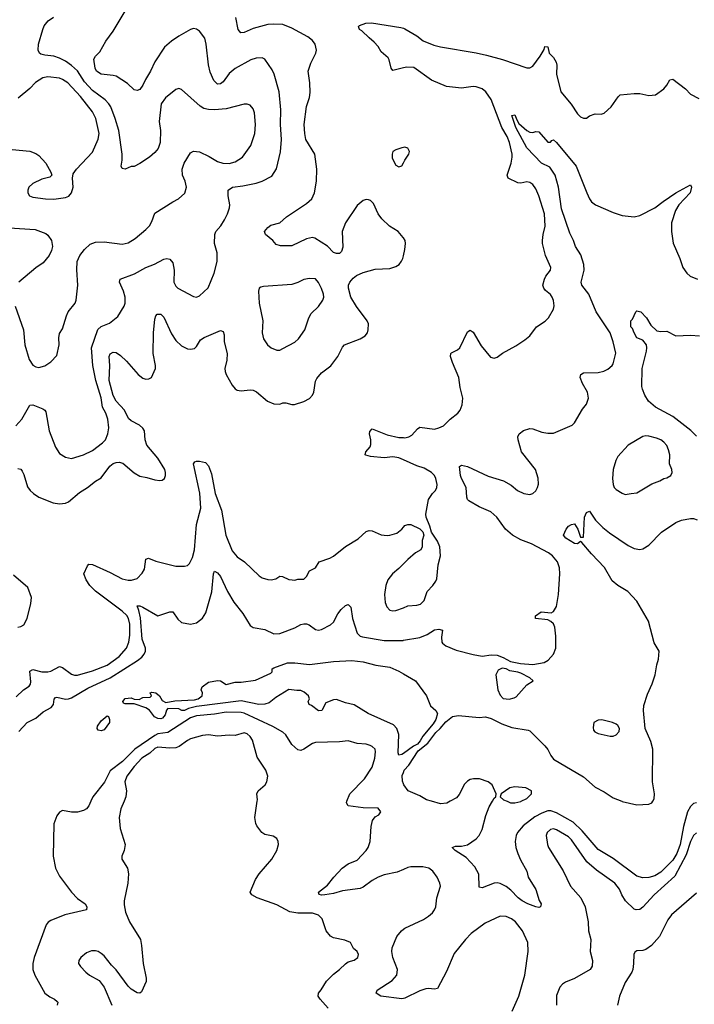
# Model space of a CAD drawing. Header units: inches. Extents: x 2057696 to 2160536, y 827480 to 1016834.
# Tile 316 of 422: x 2077422 to 2081955, y 978635 to 985255. Entities that reach past the tile are written whole.
import ezdxf

# ---------------------------------------------------------------- set-up
doc = ezdxf.new("R2010")
doc.units = ezdxf.units.IN
doc.header["$MEASUREMENT"] = 0
for name, color, linetype in [('C0977', 7, 'Continuous'), ('C0978', 7, 'Continuous'), ('C0987', 7, 'Continuous'), ('C0988', 7, 'Continuous')]:
    doc.layers.add(name, color=color, linetype=linetype)

msp = doc.modelspace()

# ---------------------------------------------------------------- linework, layer by layer
at = {"layer": 'C0977', "color": 5}
for points, elevation in [([(2077900.1, 980000), (2077886.7, 979970), (2077870, 979949.6), (2077850, 979938.7), (2077810, 979927.8), (2077770, 979927.3), (2077710, 979937.7), (2077690, 979927.8), (2077670, 979901.6), (2077650, 979848), (2077647.5, 979630), (2077662.9, 979550), (2077690, 979495.8), (2077770, 979388.7), (2077810, 979347), (2077860.7, 979310), (2077873.4, 979290), (2077871, 979270), (2077724.5, 979235.5), (2077630, 979199.3), (2077612.4, 979187.6), (2077599.1, 979170), (2077518.5, 978950), (2077509.3, 978910), (2077509.3, 978870), (2077522.9, 978830), (2077589.4, 978709.4), (2077624.2, 978684.2), (2077655.5, 978670), (2077674, 978654), (2077678, 978650), (2077672.7, 978630)], 460), ([(2078122.9, 980000), (2078101.3, 979950), (2078090.2, 979890), (2078096.7, 979816.7), (2078130.4, 979710), (2078123.8, 979670), (2078108, 979630), (2078107.7, 979610), (2078146.7, 979550), (2078151.7, 979511.7), (2078147.2, 979450), (2078123.5, 979330), (2078123, 979303), (2078133.6, 979253.6), (2078160.3, 979190), (2078232.4, 979070), (2078240.2, 979030), (2078250.2, 978910), (2078271.7, 978810), (2078271.8, 978788.2), (2078240.7, 978719.3), (2078230, 978709.7), (2078210, 978711.2), (2078170, 978736.4), (2078150, 978756.4), (2078070, 978866.9), (2078039, 978899), (2077990, 978962), (2077970, 978977.3), (2077950, 978989.7), (2077930, 978995.4), (2077905.1, 978994.9), (2077870, 978980.5), (2077832.7, 978950), (2077818, 978930), (2077816.3, 978910), (2077830.5, 978890), (2077866, 978850), (2077890, 978830.4), (2077955.5, 978795.5), (2077988.8, 978750), (2078041.6, 978630)], 480), ([(2079494, 978610), (2079439.8, 978670), (2079427.6, 978690), (2079429.4, 978710), (2079448.6, 978731.4), (2079484.4, 978790), (2079530, 978838.7), (2079571.8, 978870), (2079610, 978908), (2079630, 978920.5), (2079670, 978931), (2079694, 978950), (2079699, 978970), (2079688.7, 978990), (2079664, 979010), (2079645.2, 979050), (2079606.3, 979066.3), (2079530, 979082), (2079510, 979093.6), (2079481.1, 979130), (2079454.8, 979210), (2079430, 979234.8), (2079390, 979248.2), (2079290, 979247.5), (2079236.8, 979256.8), (2079150, 979303.8), (2079018, 979350), (2078982, 979370), (2078977.1, 979377.1), (2078971.5, 979390), (2079006.9, 979473.1), (2079030, 979512), (2079115.1, 979610), (2079149.4, 979670), (2079160.9, 979710), (2079159.3, 979730), (2079149.2, 979750), (2079125.6, 979765.6), (2079070, 979776.9), (2079049.8, 979789.8), (2079014.5, 979834.5), (2079007.6, 979850), (2079002.3, 979890), (2079018.3, 980000)], 480), ([(2080000, 979541.5), (2079957.6, 979522.4), (2079870, 979504.8), (2079830, 979490.6), (2079790, 979467.7), (2079730, 979421.7), (2079710, 979413.3), (2079590, 979397.2), (2079530, 979379.3), (2079472, 979370), (2079450, 979368.6), (2079433.6, 979373.6), (2079429.5, 979390), (2079490, 979436.4), (2079532.4, 979490), (2079588.5, 979550), (2079630, 979579.3), (2079690, 979604.9), (2079749.7, 979670), (2079762.4, 979690), (2079777, 979730), (2079784.5, 979830), (2079792.3, 979870), (2079810, 979894.8), (2079835.3, 979910), (2079848.7, 979930), (2079830, 979953.2), (2079730, 979955.8), (2079630, 979969.6), (2079617, 979990), (2079620.9, 980000)], 460), ([(2080000, 978674.9), (2079990, 978672.6), (2079848.8, 978688.8), (2079817.2, 978710), (2079824.5, 978730), (2079924.6, 978795.4), (2079955.1, 978830), (2079959.7, 978870), (2079930, 978949.3), (2079921.4, 978990), (2079924.4, 979015.6), (2079956, 979090), (2079987.3, 979130), (2080000, 979139.3)], 460)]:
    msp.add_lwpolyline(points, dxfattribs=dict(at, elevation=elevation))
at = {"layer": 'C0978', "color": 5}
for points, elevation in [([(2077395.8, 982524.2), (2077435.8, 982570), (2077490, 982664), (2077510, 982665.5), (2077578, 982638), (2077590, 982630.8), (2077598, 982618), (2077620.3, 982490), (2077662, 982382), (2077690, 982338.4), (2077730, 982313.1), (2077770, 982304.9), (2077850, 982328.4), (2077910, 982357.5), (2077978.5, 982410), (2077998, 982430), (2078014.8, 982470), (2078019.8, 982510), (2078013.2, 982570), (2078000.3, 982610), (2077977.6, 982650), (2077970, 982713.6), (2077933.5, 982830), (2077913.2, 982930), (2077903.7, 983050), (2077947.3, 983172.7), (2077968.6, 983191.4), (2078024.4, 983215.6), (2078080.4, 983259.6), (2078124.7, 983330), (2078131.3, 983350), (2078131.3, 983390), (2078119.7, 983430), (2078092.8, 983490), (2078096.2, 983510), (2078192.7, 983547.3), (2078270, 983589.1), (2078328.2, 983611.8), (2078390, 983644.9), (2078410, 983648.5), (2078430, 983644.4), (2078450, 983620.7), (2078460.2, 983570), (2078457.6, 983490), (2078470, 983463.1), (2078484.4, 983450), (2078590, 983393.4), (2078610, 983390.6), (2078630, 983398.8), (2078687.6, 983452.4), (2078728.6, 983550), (2078749.7, 983630.3), (2078748.5, 983688.5), (2078731.1, 983750), (2078732.9, 983810), (2078738.7, 983830), (2078772.8, 983870), (2078798.5, 983910), (2078818.7, 983950), (2078830.8, 983990), (2078833.5, 984010), (2078822.2, 984070), (2078823.5, 984110), (2078850.8, 984129.2), (2078922, 984138), (2079010, 984156), (2079051.1, 984168.9), (2079117, 984203), (2079147.9, 984252.1), (2079173.9, 984366.1), (2079182, 984450), (2079173.3, 984550), (2079176.1, 984650), (2079165.8, 984770), (2079130.9, 984890), (2079118.2, 984918.2), (2079070, 984989.4), (2079050, 984998.4), (2079010, 984996.9), (2078974.1, 984985.9), (2078870, 984926.4), (2078830, 984892.4), (2078790, 984838.5), (2078770, 984823.1), (2078750, 984821.3), (2078725.6, 984845.6), (2078701.3, 984901.3), (2078691.2, 984951.2), (2078675.7, 985090), (2078666.2, 985130), (2078630, 985178), (2078610, 985192.6), (2078590, 985196.4), (2078570, 985189.7), (2078490, 985143.5), (2078441.3, 985110), (2078395.3, 985070), (2078330, 984971.5), (2078300.6, 984910), (2078266, 984854), (2078250, 984814.5), (2078230, 984786.6), (2078210, 984779.5), (2078190, 984784.5), (2078146.2, 984826.2), (2078070, 984874.5), (2078050, 984880.9), (2077970, 984889.7), (2077937, 984910), (2077928.3, 984930), (2077920.7, 984990), (2077932, 985010), (2077961.1, 985038.9), (2078000.4, 985110), (2078050, 985178.4), (2078136.6, 985323.4)], 540), ([(2077391.8, 983330), (2077446.3, 983170), (2077457, 983070), (2077484.6, 982970), (2077510, 982932.7), (2077530, 982920.3), (2077550, 982916.5), (2077590, 982927.2), (2077630, 982954.4), (2077670, 982997.3), (2077685.7, 983070), (2077684.2, 983115.8), (2077690, 983146), (2077710, 983176), (2077735.2, 983264.8), (2077746.6, 983290), (2077795.1, 983350), (2077801, 983370), (2077812.3, 983470), (2077805.6, 983574.4), (2077808, 983630), (2077826, 983670), (2077857.7, 983710), (2077894.9, 983745.1), (2077930, 983760.2), (2077990, 983761.3), (2078110, 983746.7), (2078150, 983755.3), (2078196.6, 983783.4), (2078270, 983843.7), (2078294.3, 983870), (2078310, 983897.3), (2078330, 983954), (2078450, 984030.4), (2078489.6, 984050.4), (2078531.5, 984088.5), (2078542.4, 984130), (2078532.8, 984170), (2078515.4, 984210), (2078514, 984250), (2078526.9, 984290), (2078570, 984359.5), (2078590, 984370.3), (2078630, 984367.4), (2078695.8, 984335.8), (2078750, 984302.8), (2078786, 984290), (2078830, 984288.2), (2078870, 984299.7), (2078919.7, 984330), (2078974.6, 984410), (2079001.6, 984490), (2079006.3, 984550), (2078999.8, 984630), (2078990, 984656.2), (2078970, 984681.3), (2078950, 984688.2), (2078930, 984688.3), (2078810, 984656.5), (2078730, 984648.2), (2078690, 984650.7), (2078659.2, 984659.2), (2078633.6, 984673.6), (2078510, 984786), (2078490, 984791.6), (2078470, 984785.6), (2078402.4, 984730), (2078373.1, 984690), (2078359.6, 984570), (2078368, 984510), (2078364.9, 984430), (2078351.1, 984388.9), (2078330, 984362.4), (2078294.4, 984330), (2078230, 984288.2), (2078190, 984268), (2078170, 984267.6), (2078130, 984249.6), (2078110, 984255.3), (2078102.7, 984270), (2078109.6, 984310.4), (2078109.7, 984350), (2078087.9, 984510), (2078063.4, 984590), (2078033.3, 984670), (2078021.6, 984690), (2077996.1, 984716.1), (2077910, 984778.9), (2077857.9, 984837.9), (2077810, 984910.6), (2077770, 984948.1), (2077730, 984976.2), (2077690, 984996.4), (2077650, 985009.3), (2077590, 985015.8), (2077563.3, 985023.3), (2077554, 985030), (2077545.1, 985050), (2077547.2, 985090), (2077577.4, 985190), (2077586.4, 985213.6), (2077613, 985247), (2077648, 985272)], 560), ([(2080000, 983788), (2079998.7, 983790), (2079964.7, 983830), (2079907, 983867), (2079855.6, 983915.6), (2079830.8, 983950), (2079798.4, 984018.4), (2079778.7, 984038.7), (2079764.9, 984044.9), (2079750, 984046.3), (2079730, 984038.9), (2079690, 984006), (2079610.2, 983890), (2079588.6, 983830), (2079594, 983726), (2079583.4, 983696.6), (2079570, 983684.2), (2079550, 983682.6), (2079530, 983691), (2079490, 983731.9), (2079406.1, 983786.1), (2079390, 983789.8), (2079350, 983782.5), (2079250, 983735.7), (2079174.3, 983734.3), (2079144.4, 983744.4), (2079122.7, 983770), (2079074, 983810), (2079067.8, 983830), (2079090, 983858.4), (2079110, 983873), (2079170, 983890.4), (2079215.1, 983930), (2079350, 984019.1), (2079384.2, 984050), (2079402.3, 984090), (2079415.9, 984170), (2079418.3, 984250), (2079405.8, 984350), (2079344.6, 984450), (2079337, 984490), (2079333.6, 984550), (2079348.3, 984671.7), (2079368.9, 984731.1), (2079374.6, 984765.4), (2079372.5, 984830), (2079360.8, 984910), (2079377.3, 984962.7), (2079412.8, 985030), (2079416.9, 985050), (2079408, 985090), (2079390, 985115.1), (2079359, 985139), (2079250, 985197.7), (2079190, 985222.6), (2079130, 985225.4), (2079090, 985222.3), (2078990, 985196), (2078930, 985168.4), (2078907.2, 985167.2), (2078889.8, 985189.8), (2078875.1, 985270)], 520), ([(2080000, 984931), (2079930, 984912.7), (2079918.4, 984930), (2079905.6, 984985.6), (2079898.4, 984998.4), (2079850, 985039.5), (2079830, 985076), (2079804.7, 985104.7), (2079770, 985132.3), (2079721.1, 985181.1), (2079706, 985190), (2079699.3, 985210), (2079704.4, 985215.6), (2079747.5, 985232.5), (2079784.8, 985235.2), (2079983, 985203), (2080000, 985197.8)], 480), ([(2077370, 984382.2), (2077490.2, 984370.2), (2077530, 984356.5), (2077550, 984342.6), (2077597.1, 984290), (2077631.3, 984230), (2077638, 984210), (2077624.7, 984195.3), (2077570, 984183.7), (2077510, 984154.5), (2077483, 984130), (2077475.5, 984110), (2077476.3, 984090), (2077487.3, 984070), (2077510, 984062.4), (2077594, 984050), (2077650, 984048.5), (2077730, 984059.3), (2077751.1, 984068.9), (2077769.5, 984090), (2077780.5, 984130), (2077775.8, 984190), (2077781.8, 984218.2), (2077803, 984250), (2077910, 984364.9), (2077948.3, 984451.7), (2077954.5, 984490), (2077932.9, 984590), (2077910, 984634.8), (2077830, 984739.3), (2077745.3, 984830), (2077710, 984854), (2077690, 984861.5), (2077610, 984871.3), (2077576.3, 984863.7), (2077527.9, 984832.1), (2077490, 984793.5), (2077412.2, 984727.8)], 580), ([(2080000, 984395.2), (2079990, 984393.2), (2079950, 984380.9), (2079930, 984368), (2079924, 984350), (2079924.5, 984324.5), (2079950, 984278), (2079970, 984266.8), (2079990, 984272), (2080000, 984292.3)], 520), ([(2077350, 983855.6), (2077525.2, 983845.2), (2077597.2, 983817.2), (2077610, 983807.3), (2077634.9, 983770), (2077642, 983730), (2077635.9, 983704.1), (2077620.3, 983670), (2077579, 983621), (2077530, 983586), (2077416.5, 983490)], 560), ([(2077410, 982238.7), (2077430, 982232.7), (2077439, 982219), (2077450, 982197.3), (2077474.5, 982114.5), (2077491.8, 982090), (2077513.7, 982070), (2077550, 982044.6), (2077647, 982007), (2077690, 981998.9), (2077730, 982005.2), (2077750, 982014.4), (2077823.9, 982076.1), (2077877.6, 982110), (2077930, 982153.4), (2077970, 982175.3), (2078027.4, 982252.6), (2078050, 982271), (2078070, 982279), (2078090, 982280.6), (2078113.6, 982273.6), (2078190, 982208.1), (2078230, 982185.2), (2078276.9, 982176.9), (2078330, 982160.3), (2078363.6, 982156.4), (2078380.1, 982159.9), (2078393.6, 982170), (2078402, 982190), (2078402.3, 982210), (2078396.4, 982230), (2078350, 982306.3), (2078275.3, 982395.3), (2078265.3, 982430), (2078260.3, 982490), (2078250, 982507.8), (2078225.7, 982530), (2078170, 982558.7), (2078153.2, 982573.2), (2078126, 982630), (2078070.8, 982690.8), (2078048.8, 982728.8), (2078022.7, 982830), (2078026.8, 982930), (2078022.3, 982990), (2078030.6, 983009.4), (2078050, 983019.7), (2078070, 983017.5), (2078098.4, 982998.4), (2078139.8, 982959.8), (2078218.7, 982870), (2078250, 982844), (2078270, 982838.3), (2078290, 982839.5), (2078307, 982850), (2078333.5, 982910), (2078334, 982930), (2078319.5, 983010), (2078320.9, 983150), (2078330, 983242), (2078335.6, 983264.4), (2078344.7, 983275.3), (2078370, 983275.3), (2078390, 983255.5), (2078442.2, 983142.2), (2078470, 983097.7), (2078510, 983062.2), (2078550, 983043.2), (2078570, 983039.1), (2078595.2, 983044.8), (2078610, 983057.6), (2078637.2, 983102.8), (2078661.6, 983118.4), (2078770, 983166.3), (2078790, 983158.4), (2078796.5, 983136.5), (2078796.1, 983090), (2078815.8, 983010), (2078813.1, 982966.9), (2078801.1, 982910), (2078802.2, 982890), (2078808.2, 982870), (2078850, 982798), (2078870, 982772.8), (2078883.8, 982763.8), (2078910, 982758.9), (2078970, 982765.8), (2078990, 982763.6), (2079012.9, 982752.9), (2079086, 982690), (2079130, 982671.7), (2079169.7, 982670.3), (2079190, 982678.3), (2079210, 982678.9), (2079250, 982667.2), (2079268.7, 982668.7), (2079330.9, 982689.1), (2079370, 982708.7), (2079389.6, 982730), (2079397.7, 982750), (2079410, 982824.7), (2079417.7, 982842.3), (2079450, 982880.4), (2079513.2, 982926.8), (2079559.1, 982990), (2079590, 983052.7), (2079604.2, 983070), (2079709.8, 983110.2), (2079742.7, 983130), (2079758, 983150), (2079763.6, 983170), (2079764.7, 983210), (2079756.4, 983230), (2079686.1, 983326.1), (2079647.3, 983390), (2079631.1, 983450), (2079631.2, 983470), (2079640.9, 983490), (2079662.9, 983517.1), (2079684.8, 983535.2), (2079730, 983554.3), (2079810, 983577.5), (2079910, 983581.3), (2079950, 983595.5), (2079971.1, 983608.9), (2079988.1, 983631.9), (2079996.2, 983650), (2080000, 983667)], 520), ([(2080000, 982295.9), (2079970, 982309.2), (2079930, 982316.3), (2079870, 982309), (2079778.9, 982318.9), (2079747.3, 982327.3), (2079743.7, 982330), (2079747.3, 982350), (2079776.5, 982383.5), (2079781.6, 982398.4), (2079780.8, 982430), (2079771.5, 982470), (2079773.6, 982486.4), (2079790, 982504.9), (2079890, 982463), (2079970, 982446.4), (2080000, 982445)], 480), ([(2077398.5, 980701.5), (2077446.9, 980750), (2077485.7, 980774.3), (2077493.3, 980786.7), (2077496.1, 980803.9), (2077490, 980875.5), (2077510, 980887.1), (2077570, 980871.3), (2077610, 980870.1), (2077630, 980875.2), (2077690, 980906.7), (2077710, 980899.5), (2077770, 980853.8), (2077790, 980847.6), (2077810, 980847.9), (2077910, 980877), (2078010, 980915.8), (2078090, 980973.6), (2078139.1, 981030), (2078155.5, 981070), (2078162.4, 981117.6), (2078162.4, 981190), (2078153.2, 981230), (2078140.5, 981250), (2078110, 981278.4), (2077930, 981412.4), (2077893, 981450), (2077868.3, 981490), (2077853.5, 981530), (2077876.2, 981583.8), (2077886, 981594), (2077910, 981592.2), (2078030, 981538), (2078110, 981496.3), (2078150, 981486.8), (2078173.3, 981486.7), (2078210, 981497.4), (2078245.6, 981534.4), (2078259.4, 981560.6), (2078270, 981627.3), (2078286.2, 981633.8), (2078335.4, 981615.4), (2078470, 981582), (2078530, 981580.2), (2078550, 981584.9), (2078562.2, 981597.8), (2078581.9, 981638.1), (2078597.3, 981690), (2078610, 981860.5), (2078638, 981970), (2078632.1, 982072.1), (2078589.8, 982270), (2078598.6, 982281.4), (2078610, 982287.3), (2078630, 982287.7), (2078670, 982277.3), (2078690, 982254.8), (2078710, 982202.8), (2078734.6, 982070), (2078777.2, 981957.2), (2078806, 981790), (2078850, 981683.8), (2078883.5, 981643.5), (2078932.4, 981610), (2079030, 981515.8), (2079050, 981503.1), (2079090, 981490.3), (2079111.1, 981488.9), (2079144, 981496), (2079170, 981512.7), (2079187.5, 981512.5), (2079230, 981492.2), (2079251.8, 981488.2), (2079270, 981486), (2079290, 981492.4), (2079330, 981494), (2079349.6, 981510.4), (2079369.7, 981550.3), (2079409.6, 981570.4), (2079433.2, 981610), (2079505.1, 981634.9), (2079530, 981647.9), (2079610, 981713.1), (2079696.3, 981763.7), (2079750, 981814.4), (2079770, 981820.4), (2079790, 981818.4), (2079850, 981792.4), (2079890, 981786.4), (2079910, 981788.4), (2079956.3, 981803.7), (2079989.6, 981830.4), (2080000, 981842.1)], 480), ([(2080000, 981595.6), (2079970, 981564.7), (2079926.7, 981530), (2079895.3, 981490), (2079882.6, 981450), (2079874.3, 981390), (2079877.5, 981337.5), (2079887.9, 981307.9), (2079910, 981286), (2079930, 981281.3), (2079950, 981282.6), (2080000, 981301.7)], 480), ([(2077410, 981171.1), (2077430, 981174.7), (2077450, 981187.4), (2077470.8, 981230), (2077496.3, 981330), (2077500.7, 981370), (2077477.1, 981437.1), (2077380.9, 981520.9)], 520), ([(2077415.4, 980470), (2077472.4, 980530), (2077530, 980559.7), (2077578.3, 980601.7), (2077633.7, 980630), (2077648.7, 980650), (2077654.3, 980685.7), (2077662.5, 980697.5), (2077670, 980700.2), (2077730, 980687.6), (2077750, 980688.9), (2077770, 980696.4), (2077880.2, 980759.8), (2078030, 980830.5), (2078213.3, 980946.7), (2078243, 980970), (2078258.9, 980990), (2078267.5, 981010), (2078267.6, 981030), (2078245.6, 981090), (2078232.9, 981232.9), (2078222.8, 981282.8), (2078210, 981313.4), (2078230, 981313.8), (2078250, 981304.4), (2078350, 981246.8), (2078430, 981274), (2078450, 981274), (2078484.8, 981224.8), (2078510, 981203), (2078570, 981191), (2078610, 981200.2), (2078650, 981231.6), (2078672.4, 981267.6), (2078711.9, 981408.1), (2078723.1, 981530), (2078730, 981547.3), (2078750, 981536.4), (2078770, 981511.8), (2078819, 981410), (2078859.6, 981339.6), (2078921.6, 981261.6), (2078970, 981182.4), (2078990, 981168.5), (2079070, 981154.4), (2079130, 981126), (2079170, 981128.2), (2079270, 981165.3), (2079310, 981188.5), (2079332.1, 981192.1), (2079350, 981193.7), (2079367.2, 981187.2), (2079410, 981155.5), (2079430, 981150.4), (2079450, 981154.9), (2079510, 981187.4), (2079530, 981203.7), (2079559.7, 981260.3), (2079581.4, 981290), (2079610, 981316.5), (2079630, 981322.6), (2079645.9, 981305.9), (2079657.8, 981230), (2079690.2, 981130.2), (2079710, 981110.3), (2079724.7, 981104.7), (2079870, 981082.1), (2079998, 981082), (2080000, 981082.3)], 460), ([(2080000, 980322.2), (2079990, 980315.1), (2079970, 980309.5), (2079965.8, 980325.8), (2079968.6, 980450), (2079955.8, 980490), (2079933.1, 980513.1), (2079762.6, 980590), (2079670, 980649.6), (2079610, 980661.2), (2079550, 980684), (2079530, 980682), (2079478, 980662), (2079451, 980610), (2079430, 980607.3), (2079383.6, 980643.6), (2079367, 980650), (2079361.2, 980670), (2079368.7, 980690), (2079362, 980710), (2079333.6, 980733.6), (2079310, 980745.2), (2079284.1, 980744.1), (2079230, 980751.8), (2079143.2, 980696.8), (2079098.1, 980661.9), (2079070, 980653.6), (2079028.9, 980651.1), (2078910, 980676.2), (2078610, 980638), (2078556.6, 980623.4), (2078530, 980611), (2078511.2, 980611.2), (2078490, 980620.7), (2078416, 980624), (2078407.5, 980612.5), (2078398.7, 980581.3), (2078380.4, 980559.6), (2078370, 980554), (2078350, 980556.2), (2078327.6, 980567.6), (2078293.7, 980613.7), (2078270, 980627.8), (2078190, 980656), (2078130, 980655.3), (2078120.2, 980660.2), (2078115.3, 980670), (2078130, 980690.6), (2078170, 980696.3), (2078190, 980686.8), (2078225.5, 980685.5), (2078250, 980698), (2078299, 980701), (2078308, 980710), (2078298, 980730), (2078310, 980734.8), (2078336, 980730), (2078361, 980710), (2078378.8, 980678.8), (2078404.7, 980664.7), (2078464, 980676), (2078596.9, 980683.1), (2078622, 980690), (2078648.7, 980710), (2078649, 980730), (2078642, 980750), (2078648, 980770), (2078690, 980800.5), (2078750, 980812.7), (2078770, 980810.5), (2078810, 980786), (2078870, 980802), (2078910, 980800.5), (2079006.3, 980813.7), (2079110, 980861), (2079117.2, 980870), (2079119, 980890), (2079130, 980897.3), (2079222, 980930), (2079270, 980930.8), (2079370, 980919.8), (2079530, 980940.2), (2079654, 980946), (2079730, 980936.8), (2079814.8, 980914.8), (2079910, 980902.6), (2079970, 980875.6), (2080000, 980857.8)], 440), ([(2079620.9, 980000), (2079640.4, 980050), (2079739.8, 980150), (2079790.8, 980230), (2079807.3, 980290), (2079813.4, 980333.4), (2079809.5, 980350), (2079790, 980369.5), (2079775.8, 980375.8), (2079750, 980383), (2079690, 980388), (2079630, 980406.3), (2079570, 980399.7), (2079410, 980395.1), (2079390, 980389.2), (2079330.3, 980349.7), (2079310, 980342), (2079290, 980347), (2079250, 980382.9), (2079210, 980446), (2079190, 980464.7), (2079122.3, 980502.3), (2078930, 980593.3), (2078910, 980597.8), (2078810, 980599.1), (2078730, 980585.8), (2078610, 980575.7), (2078570, 980560.2), (2078416.8, 980463.2), (2078350, 980452.5), (2078330, 980442.6), (2078195.7, 980350), (2078112.5, 980267.5), (2078030, 980205.2), (2077991.4, 980128.6), (2077913.6, 980030), (2077900.1, 980000)], 460), ([(2079018.3, 980000), (2079019.8, 980010), (2079014.5, 980050), (2079023.5, 980070), (2079072.3, 980110), (2079081.7, 980130), (2079089.6, 980170), (2079076.2, 980210), (2079016.5, 980296.5), (2078985.4, 980410), (2078970, 980435.1), (2078950, 980452.6), (2078930, 980460.5), (2078870, 980442.6), (2078830, 980445.1), (2078750, 980437.3), (2078690, 980446.9), (2078650, 980443.1), (2078570, 980419.1), (2078550, 980409.7), (2078492.7, 980367.3), (2078470, 980359.3), (2078430, 980356.2), (2078350, 980364.1), (2078330, 980354.7), (2078295.4, 980324.6), (2078241.8, 980290), (2078190, 980233.8), (2078141, 980170), (2078128.3, 980130), (2078139.7, 980070), (2078135.9, 980030), (2078122.9, 980000)], 480), ([(2080000, 980117.6), (2079994.7, 980134.7), (2079992.9, 980172.9), (2080000, 980193.7)], 440)]:
    msp.add_lwpolyline(points, dxfattribs=dict(at, elevation=elevation))
for points, elevation in [([(2079370, 983514), (2079330, 983507.6), (2079290, 983487.6), (2079250, 983475.1), (2079059.1, 983460.9), (2079042.5, 983457.5), (2079030.8, 983449.2), (2079027.3, 983430), (2079030.5, 983350), (2079056.4, 983230), (2079050.4, 983150), (2079060.5, 983110), (2079087.3, 983070), (2079111, 983050), (2079150, 983033.4), (2079170, 983033.4), (2079190, 983043.8), (2079270, 983086.7), (2079294.5, 983110), (2079338, 983170), (2079364.5, 983250), (2079380.1, 983279.9), (2079430, 983327.7), (2079459.6, 983370), (2079465.1, 983390), (2079462.9, 983410), (2079450, 983448.7), (2079430, 983489), (2079410, 983512.3)], 540), ([(2077970, 980474.5), (2077950, 980477.2), (2077942, 980490), (2077944.2, 980504.2), (2077970, 980541.6), (2078010, 980574.8), (2078018, 980570), (2078026, 980550), (2078024, 980530), (2077990, 980480.7)], 440)]:
    msp.add_lwpolyline(points, close=True, dxfattribs=dict(at, elevation=elevation))
at = {"layer": 'C0987', "color": 5}
for points, elevation in [([(2080314.6, 980000), (2080292.3, 979987.7), (2080250, 979981.8), (2080188.5, 980000)], 440), ([(2081970, 979988.8), (2081950, 979984.3), (2081930, 979966), (2081909.7, 979930), (2081882.6, 979830), (2081859.1, 979710), (2081838.2, 979650), (2081810, 979604.3), (2081730, 979524.4), (2081690, 979499.2), (2081650, 979487.8), (2081610, 979486), (2081570, 979495.7), (2081410, 979614.7), (2081310, 979676.5), (2081201.7, 979801.7), (2081140.1, 979860.1), (2081030, 979922.9), (2080990, 979936.6), (2080970, 979935.4), (2080930, 979921.1), (2080884.3, 979895.7), (2080804.7, 979835.3), (2080766, 979790), (2080757.1, 979770), (2080751, 979730), (2080755.2, 979690), (2080768.2, 979648.2), (2080786.1, 979606.1), (2080830.3, 979530), (2080839.5, 979490), (2080890, 979406), (2080912.7, 979332.7), (2080926, 979310), (2080922, 979290), (2080910, 979285.2), (2080890.6, 979289.4), (2080836, 979310), (2080798.4, 979330), (2080771.5, 979350), (2080723.3, 979403.3), (2080690, 979426.9), (2080650, 979446.6), (2080630, 979451.6), (2080610, 979449.7), (2080530, 979418), (2080510, 979422), (2080508, 979510), (2080480.4, 979560.4), (2080422, 979622), (2080349.2, 979670), (2080328.7, 979690), (2080350, 979698), (2080390, 979697.6), (2080430, 979708), (2080490, 979748.2), (2080510, 979770.5), (2080528.8, 979811.2), (2080554.7, 979905.3), (2080577.3, 979962.7), (2080598.2, 980000)], 440), ([(2080697.5, 980000), (2080721, 979990), (2080750, 979989.2), (2080790, 979999.7), (2080790.7, 980000)], 440), ([(2081468.9, 980000), (2081470, 979999.5), (2081570, 979976.9), (2081650, 979981.5), (2081670, 979990.3), (2081675.5, 980000)], 440), ([(2081970, 979788.2), (2081949.4, 979770), (2081930, 979729.6), (2081899.7, 979640.3), (2081823.9, 979496.1), (2081685.2, 979370), (2081610, 979288.4), (2081590, 979273.3), (2081565.2, 979270), (2081550, 979275.8), (2081491.8, 979331.8), (2081468, 979370), (2081452.8, 979410), (2081421.6, 979450), (2081297.1, 979537.1), (2081233.3, 979593.3), (2081130, 979740.5), (2081110, 979761.5), (2081030, 979808.2), (2081010, 979815.1), (2080988, 979810), (2080966.4, 979790), (2080960.4, 979770), (2080968.4, 979710), (2080976.4, 979690), (2081073.4, 979533.4), (2081122.6, 979430), (2081191.9, 979351.9), (2081222, 979290), (2081240.9, 979190), (2081244, 979130), (2081260.9, 979070), (2081254.9, 978990), (2081271.5, 978928.5), (2081268.9, 978891.1), (2081254.9, 978870), (2081150, 978809.6), (2081090, 978783), (2081070, 978771.2), (2081050.4, 978750), (2081030, 978694), (2081028.4, 978628.4)], 460), ([(2080000, 979139.3), (2080010, 979146.7), (2080135.2, 979204.8), (2080170, 979227), (2080194.7, 979250), (2080209.7, 979270), (2080217.4, 979290), (2080226, 979350), (2080249.6, 979430), (2080246, 979450), (2080228, 979490), (2080197.4, 979530), (2080171.5, 979550), (2080130, 979558.9), (2080050, 979559.2), (2080030, 979555.1), (2080000, 979541.5)], 460), ([(2081970, 979382.9), (2081802.7, 979237.3), (2081777.1, 979202.9), (2081720.9, 979090), (2081668.4, 979030), (2081630, 979003.1), (2081610, 978996.8), (2081570, 978994.3), (2081555.3, 978984.7), (2081548.9, 978970), (2081547.6, 978910), (2081541.7, 978870), (2081534.6, 978850), (2081490, 978782), (2081452.9, 978690), (2081438.3, 978630)], 480), ([(2080731, 978590), (2080775.7, 978690), (2080815.2, 978830), (2080838, 978990), (2080835.4, 979050), (2080800.9, 979130), (2080752.6, 979190), (2080727, 979210), (2080690, 979225.7), (2080650, 979226.6), (2080550, 979179.8), (2080456, 979110), (2080416.5, 979070), (2080342.3, 978977.7), (2080290, 978855.1), (2080230, 978742), (2080210, 978736.9), (2080170, 978741), (2080150, 978738.5), (2080110, 978725.8), (2080010, 978677.3), (2080000, 978674.9)], 460)]:
    msp.add_lwpolyline(points, dxfattribs=dict(at, elevation=elevation))
at = {"layer": 'C0988', "color": 5}
for points, elevation in [([(2080000, 985197.8), (2080010, 985194.8), (2080090, 985146.7), (2080134, 985114), (2080204.3, 985084.3), (2080250, 985072.4), (2080490, 985033.5), (2080557.7, 985017.7), (2080667.3, 984987.3), (2080830, 984932.4), (2080850, 984930.5), (2080870, 984943), (2080919.6, 985010), (2080945.1, 985054.9), (2080950, 985076), (2080970, 985072), (2080980.7, 985030), (2081010, 985001.7), (2081026.2, 984970), (2081030.7, 984950), (2081028.2, 984888.2), (2081058.3, 984770), (2081127.4, 984687.4), (2081170, 984622.4), (2081190, 984603), (2081210, 984593.4), (2081230, 984594), (2081251.7, 984608.3), (2081290, 984622), (2081330, 984620.7), (2081350, 984626), (2081396, 984670), (2081442.5, 984737.5), (2081458, 984750), (2081550, 984759.1), (2081590, 984759.1), (2081650, 984744.9), (2081695.3, 984750), (2081750, 984790.8), (2081770, 984814.8), (2081790, 984850.7), (2081810, 984855.5), (2081896.3, 984790), (2081930, 984755.5), (2081984.7, 984724.7)], 480), ([(2080000, 982445), (2080010, 982444.6), (2080037, 982450), (2080057.7, 982462.3), (2080095.3, 982504.7), (2080110, 982514.4), (2080210, 982502), (2080239, 982510), (2080270, 982525.5), (2080314.5, 982570), (2080366.6, 982610), (2080382, 982630), (2080394.5, 982665.5), (2080398.9, 982710), (2080381.3, 982781.3), (2080372.4, 982850), (2080329.1, 982950), (2080316.4, 982990), (2080319.6, 983010), (2080324.5, 983015.5), (2080364.2, 983035.8), (2080380.5, 983050), (2080430, 983157.3), (2080450, 983167.7), (2080470, 983154.9), (2080522.9, 983062.9), (2080586.5, 982986.5), (2080610, 982978.7), (2080630, 982987), (2080666.1, 983013.9), (2080756.8, 983063.2), (2080816.9, 983103.1), (2080850, 983130.4), (2080895.1, 983190), (2080952.4, 983227.6), (2080976.3, 983250), (2081008.2, 983310), (2081012.3, 983332.3), (2081008.2, 983368.2), (2080999.6, 983390), (2080988.2, 983408.2), (2080954.9, 983434.9), (2080943.7, 983450), (2080937, 983470), (2080947.6, 983510), (2080957.6, 983530), (2080989.6, 983570), (2080991, 983589), (2080954.2, 983670), (2080936.1, 983750), (2080934, 983770), (2080939.3, 983810), (2080953, 983867), (2080948.1, 983950), (2080910, 984072), (2080890, 984118), (2080870, 984147.6), (2080850, 984161.1), (2080830, 984164), (2080790, 984156.4), (2080770, 984158.5), (2080704.7, 984190), (2080697.3, 984210), (2080724.7, 984290), (2080731.1, 984330), (2080731.6, 984350), (2080712.3, 984430), (2080696.9, 984470), (2080660.7, 984530), (2080590, 984719.1), (2080554.5, 984770), (2080528.5, 984790), (2080490, 984804.6), (2080470, 984806.6), (2080390, 984795.2), (2080290, 984806), (2080190, 984849.3), (2080070, 984934.4), (2080023, 984937), (2080000, 984931)], 480), ([(2080000, 981082.3), (2080110, 981101.5), (2080158.9, 981121.1), (2080210, 981153.1), (2080238, 981158), (2080262, 981150), (2080255.9, 981104.1), (2080258.4, 981070), (2080263.4, 981063.4), (2080284.8, 981044.8), (2080355.6, 981015.6), (2080470, 980986), (2080530, 980975.3), (2080590, 980984), (2080630, 980982), (2080670, 980967.3), (2080720.8, 980940.8), (2080786.3, 980926.3), (2080870, 980919.7), (2080947, 980933), (2080972.7, 980950), (2081009.2, 980990), (2081025.2, 981030), (2081025.1, 981110), (2081017, 981170), (2081010, 981194), (2080990, 981209.3), (2080970, 981219), (2080888.7, 981228.7), (2080887.3, 981247.3), (2080926.6, 981273.4), (2080992.9, 981267.1), (2081010, 981276), (2081029.5, 981310), (2081041.6, 981390), (2081052, 981530), (2081049.6, 981570), (2081035.6, 981610), (2081002.4, 981650), (2080974.7, 981670), (2080861, 981730), (2080790, 981757.4), (2080734.2, 981790), (2080687.1, 981830), (2080627.8, 981910), (2080587.3, 981947.3), (2080510, 981979), (2080439.9, 982019.9), (2080429.9, 982029.9), (2080425.6, 982045.6), (2080422.6, 982110), (2080389.9, 982170), (2080384.1, 982190), (2080378, 982250), (2080390, 982260.5), (2080430, 982251.4), (2080570, 982185.4), (2080673.7, 982153.7), (2080724.7, 982124.7), (2080767.7, 982090), (2080810, 982068.8), (2080850, 982063.7), (2080870, 982070.4), (2080890, 982088), (2080901.1, 982110), (2080907.5, 982132.5), (2080906.9, 982173.1), (2080888.6, 982230), (2080794, 982350), (2080771.1, 982430), (2080769.8, 982450.2), (2080777.6, 982470), (2080807.3, 982492.7), (2080850, 982506), (2080870, 982504.2), (2080930, 982482.6), (2080970, 982474.3), (2081010, 982476), (2081135.1, 982530), (2081150, 982544.9), (2081203.1, 982636.9), (2081229.8, 982670.2), (2081244.2, 982710), (2081237.4, 982750), (2081203.1, 982810), (2081188.4, 982850), (2081192.3, 982870), (2081210, 982880.3), (2081310, 982882.2), (2081348, 982892), (2081374.6, 982905.4), (2081403.6, 982930), (2081410, 982940.7), (2081427.7, 983012.3), (2081409.8, 983090), (2081389, 983150), (2081294.6, 983290), (2081246, 983410), (2081199.3, 983470), (2081195.8, 983490), (2081215.8, 983570), (2081213, 983610), (2081193.5, 983673.5), (2081157.3, 983730), (2081143.4, 983770), (2081118.9, 983818.9), (2081063.7, 983983.7), (2081041.8, 984130), (2081021.2, 984210), (2080984, 984264), (2080928.7, 984290), (2080830, 984394.7), (2080755.6, 984530), (2080730, 984611.3), (2080750, 984614.8), (2080761.6, 984581.6), (2080776.8, 984556.8), (2080830.7, 984510), (2080850, 984499.5), (2080870, 984497.1), (2080890, 984503), (2080910, 984502), (2080970, 984431), (2080988.7, 984431.3), (2080998, 984442), (2081010, 984446.8), (2081030, 984430.5), (2081161.8, 984270), (2081232, 984090), (2081250, 984050.4), (2081264.9, 984030), (2081290.2, 984010.2), (2081410, 983958), (2081470, 983939.6), (2081530, 983931.7), (2081550, 983930.3), (2081590, 983939.6), (2081690.9, 983989.1), (2081746.4, 984033.6), (2081830, 984090.2), (2081930, 984144.7), (2081936.3, 984130), (2081926.4, 984090), (2081851.6, 984010), (2081828.5, 983971.5), (2081802.8, 983890), (2081802.6, 983830), (2081813.4, 983753.4), (2081858.7, 983650), (2081878.4, 983590), (2081906, 983550), (2081928, 983530), (2081976, 983510)], 460), ([(2080000, 984292.3), (2080009.1, 984310.9), (2080036, 984350), (2080040.9, 984370), (2080030, 984392.3), (2080010, 984397.2), (2080000, 984395.2)], 520), ([(2080000, 983667), (2080009.6, 983710), (2080014.7, 983750), (2080011.3, 983770), (2080000, 983788)], 520), ([(2081970, 982456), (2081932.5, 982492.5), (2081810, 982586.1), (2081694.4, 982650), (2081648.3, 982690), (2081621.9, 982730), (2081606.1, 982770), (2081603.4, 982790), (2081604.5, 982910), (2081633.5, 983026.5), (2081636.8, 983050), (2081633.5, 983070), (2081610, 983100.5), (2081570, 983117.2), (2081550, 983148.7), (2081539.3, 983179.3), (2081529.4, 983190.6), (2081529.4, 983230.6), (2081539, 983241), (2081561.2, 983290), (2081570, 983297.3), (2081596, 983290), (2081634, 983250), (2081662.4, 983202.4), (2081704.1, 983164.1), (2081730, 983159.1), (2081770, 983160.7), (2081830, 983130.5), (2081930, 983134.9), (2081990.4, 983130.4)], 440), ([(2080000, 981301.7), (2080030, 981313.1), (2080090, 981318.9), (2080114.3, 981325.7), (2080139.7, 981350), (2080160.5, 981410), (2080198, 981450), (2080218.9, 981481.1), (2080224.2, 981495.8), (2080234, 981590), (2080248.7, 981650), (2080244, 981710), (2080230, 981748), (2080188, 981810), (2080177.2, 981850), (2080152.3, 981910), (2080152, 981930), (2080169.4, 982030), (2080196, 982070), (2080215.1, 982090), (2080225.1, 982110), (2080227.8, 982130), (2080219.1, 982170), (2080209.7, 982190), (2080190, 982209.7), (2080139.3, 982239.3), (2080090, 982256.1), (2080000, 982295.9)], 480), ([(2081675.5, 980000), (2081684.4, 980015.6), (2081686.6, 980050), (2081674.6, 980130), (2081675.8, 980350), (2081662.5, 980402.5), (2081625.6, 980490), (2081612.8, 980610), (2081616.9, 980643.1), (2081640.6, 980719.4), (2081672.8, 980790), (2081692.3, 980850), (2081702.5, 980917.5), (2081714.8, 980954.8), (2081718, 981010), (2081686, 981066), (2081647.6, 981210), (2081570, 981344.8), (2081507.7, 981410), (2081440.4, 981450), (2081402.1, 981482.1), (2081352.7, 981572.7), (2081263.7, 981663.7), (2081199.3, 981739.3), (2081190, 981746.6), (2081170, 981731.3), (2081150, 981733.3), (2081091.3, 981770), (2081075.1, 981790), (2081094.5, 981830), (2081110, 981850.6), (2081130, 981862), (2081150, 981864.9), (2081172.7, 981830), (2081190, 981774.8), (2081210, 981776), (2081218, 981910), (2081230, 981942.8), (2081250, 981950.6), (2081291.2, 981891.2), (2081340.7, 981840.7), (2081384.4, 981804.4), (2081510, 981719.1), (2081550, 981700.2), (2081590, 981694), (2081610, 981697.4), (2081650, 981721.5), (2081735, 981810), (2081830, 981874.7), (2081870, 981891.2), (2081930, 981902.2), (2081950, 981901.4), (2081973.5, 981893.5)], 440), ([(2080000, 981842.1), (2080010, 981853.4), (2080030, 981860.7), (2080050, 981860.7), (2080110.9, 981830.9), (2080131.3, 981811.3), (2080138, 981790), (2080127.1, 981752.9), (2080126.8, 981710), (2080118, 981690), (2080081, 981670), (2080030, 981626.6), (2080000, 981595.6)], 480), ([(2080000, 980857.8), (2080080.8, 980810), (2080156.5, 980710), (2080182.4, 980642.4), (2080218, 980610), (2080228.5, 980590), (2080218, 980550), (2080200.3, 980519.7), (2080130, 980436.9), (2080113.5, 980406.5), (2080095.3, 980384.7), (2080067, 980370), (2080000, 980322.2)], 440), ([(2080000, 980193.7), (2080005.6, 980210), (2080036.9, 980243.1), (2080100.4, 980339.6), (2080165.1, 980390), (2080218, 980462), (2080248.3, 980490), (2080284.7, 980535.3), (2080330, 980570.3), (2080370, 980576), (2080510, 980564.4), (2080552.8, 980567.2), (2080590, 980556.6), (2080661.9, 980521.9), (2080730, 980495.9), (2080839.1, 980479.1), (2080850, 980473.4), (2080951.8, 980371.8), (2080970, 980347.6), (2080990, 980308), (2081010, 980284), (2081210, 980163.9), (2081290, 980095.5), (2081350, 980064.6), (2081410, 980024.2), (2081468.9, 980000)], 440), ([(2080598.2, 980000), (2080610, 980021), (2080622, 980030), (2080624, 980050), (2080595.8, 980110), (2080569.4, 980130), (2080512.7, 980150), (2080470.6, 980150.6), (2080450, 980145.7), (2080430, 980135.7), (2080410, 980115.3), (2080374.9, 980045.1), (2080356.8, 980023.2), (2080314.6, 980000)], 440), ([(2080188.5, 980000), (2080154.7, 980010), (2080110, 980036.2), (2080032, 980070), (2080002.4, 980110), (2080000, 980117.6)], 440), ([(2080790.7, 980000), (2080830, 980019), (2080861.3, 980050), (2080861.6, 980070), (2080822.7, 980090), (2080750, 980098.1), (2080714.9, 980090), (2080657.3, 980050), (2080650.8, 980030), (2080674, 980010), (2080697.5, 980000)], 440)]:
    msp.add_lwpolyline(points, dxfattribs=dict(at, elevation=elevation))
at = {"layer": 'C0988', "color": 5, "elevation": 460}
for points in [[(2081630, 982457.6), (2081610, 982453.3), (2081510, 982394.7), (2081440.8, 982319.2), (2081428.1, 982291.9), (2081410.2, 982229.8), (2081405.2, 982170), (2081409.2, 982129.2), (2081417, 982110), (2081430, 982095.8), (2081470, 982072), (2081490, 982063.8), (2081530, 982068.5), (2081570, 982074.9), (2081670, 982134.9), (2081724.5, 982155.5), (2081750, 982170.8), (2081770, 982174.8), (2081797.2, 982190), (2081806, 982210), (2081803.7, 982230), (2081789.6, 982269.6), (2081791, 982329), (2081782.8, 982362.8), (2081770, 982392.3), (2081750, 982415.1), (2081729.6, 982429.6), (2081702, 982442), (2081650, 982455.6)], [(2080664.6, 980895.4), (2080637.4, 980882.6), (2080620.4, 980850), (2080635.8, 980750), (2080650, 980714), (2080670, 980690.4), (2080710, 980686.7), (2080745.3, 980694.7), (2080757.8, 980702.2), (2080830, 980782), (2080872.7, 980810), (2080849.2, 980830), (2080790, 980861), (2080770, 980868.6), (2080716.2, 980876.2), (2080690, 980889.7)], [(2081333.2, 980546.8), (2081310, 980546), (2081281, 980530), (2081275.3, 980495.3), (2081278, 980478), (2081286.4, 980466.4), (2081310, 980456), (2081390, 980438.8), (2081410, 980438.8), (2081430, 980446.8), (2081449.2, 980470), (2081451.5, 980488.5), (2081441.6, 980510), (2081430, 980517.7), (2081405.2, 980530)]]:
    msp.add_lwpolyline(points, close=True, dxfattribs=at)

doc.saveas('drawing.dxf')
